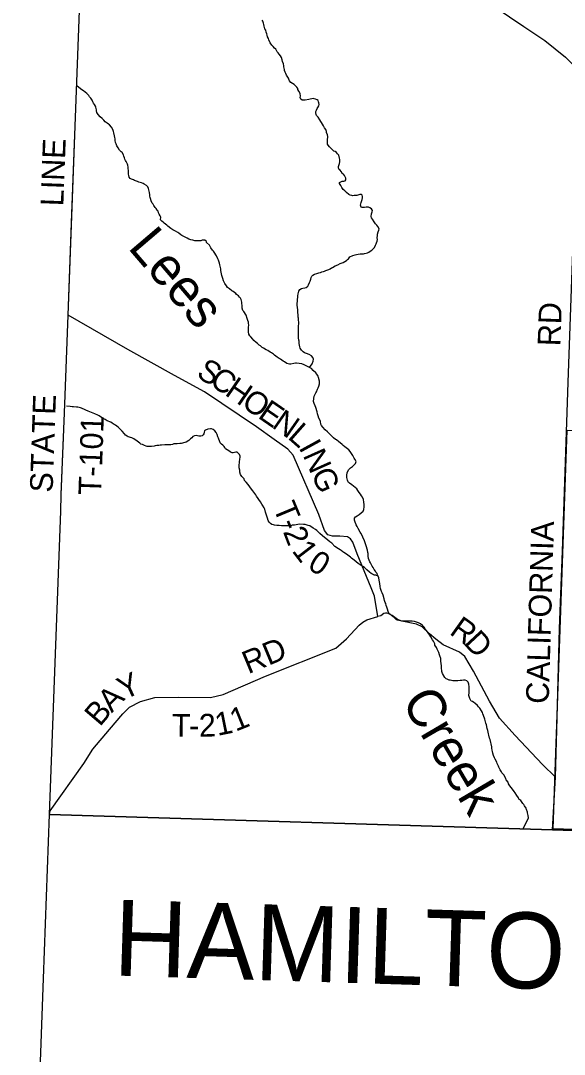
# Model space of a CAD drawing. Extents: x 1310247 to 1552180, y 377264 to 706493.
# Drawn here: x 1311930 to 1319086, y 480623 to 494239 of the extents above; entities that cross this region are included whole.
import ezdxf

# ---------------------------------------------------------------- set-up
doc = ezdxf.new("R2010")
doc.units = 0
for name, color, linetype in [('GM_X_Adjacent_County', 7, 'Continuous'), ('GM_X_Adjacent_County_Text', 7, 'Continuous'), ('GM_X_County', 7, 'Continuous'), ('GM_X_County_Road', 7, 'Continuous'), ('GM_X_County_Road_Text', 7, 'Continuous'), ('GM_X_Minor_River', 7, 'Continuous'), ('GM_X_Minor_River_Text', 7, 'Continuous'), ('GM_X_Section', 7, 'Continuous'), ('GM_X_Township', 7, 'Continuous'), ('GM_X_Township_Road', 7, 'Continuous'), ('GM_X_Township_Road_Text', 7, 'Continuous'), ('GM_X_Township_ROW', 7, 'Continuous')]:
    doc.layers.add(name, color=color, linetype=linetype)

msp = doc.modelspace()

# ---------------------------------------------------------------- linework, layer by layer
at = {"layer": 'GM_X_Adjacent_County'}
msp.add_lwpolyline([(1311930, 473340), (1312230, 481623), (1312308, 483784), (1318929, 483579), (1321046, 483514), (1321136, 483511), (1321869, 483488), (1322123, 483480), (1323707, 483431), (1325989, 483347), (1327303, 483322), (1327412, 483318), (1328130, 483294), (1328206, 483291), (1328343, 483287), (1331950, 483175), (1335615, 483058), (1337392, 483001)], dxfattribs=at)
at = {"layer": 'GM_X_County'}
msp.add_lwpolyline([(1328343, 483287), (1328206, 483291), (1328130, 483294), (1327412, 483318), (1327303, 483322), (1325989, 483347), (1323707, 483431), (1322123, 483480), (1321869, 483488), (1321136, 483511), (1321046, 483514), (1318929, 483579), (1312308, 483784), (1312457, 487779), (1312465, 487994), (1312505, 489074), (1312553, 490360), (1312646, 492848), (1312786, 496599), (1312857, 498496), (1312899, 499617), (1312903, 499725), (1313041, 503396)], dxfattribs=at)
at = {"layer": 'GM_X_County_Road'}
msp.add_lwpolyline([(1318929, 483579), (1318972, 484275), (1318990, 485056), (1319021, 486233), (1319060, 487253), (1319135, 489474), (1319260, 492921), (1319262, 493317), (1319276, 493433), (1319289, 493534), (1319284, 493629), (1319396, 496743), (1319475, 499388)], dxfattribs=at)
at = {"layer": 'GM_X_Minor_River'}
for points in [[(1315673, 493193), (1315634, 493194), (1315617, 493203), (1315611, 493227), (1315612, 493245), (1315607, 493279), (1315592, 493310), (1315580, 493332), (1315577, 493346), (1315563, 493361), (1315546, 493381), (1315528, 493398), (1315506, 493413), (1315485, 493425), (1315467, 493448), (1315460, 493468), (1315456, 493482), (1315445, 493497), (1315431, 493523), (1315420, 493542), (1315410, 493560), (1315401, 493582), (1315401, 493598), (1315394, 493629), (1315393, 493645), (1315389, 493669), (1315376, 493703), (1315371, 493721), (1315362, 493754), (1315348, 493776), (1315333, 493799), (1315321, 493815), (1315308, 493830), (1315289, 493862), (1315269, 493879), (1315254, 493897), (1315236, 493916), (1315213, 493949), (1315198, 493985), (1315190, 494006), (1315181, 494028), (1315176, 494046), (1315172, 494064), (1315163, 494087), (1315157, 494115), (1315144, 494133), (1315137, 494166), (1315129, 494188), (1315128, 494204), (1315119, 494232), (1315107, 494247)], [(1313283, 492470), (1313264, 492503), (1313251, 492513), (1313233, 492534), (1313212, 492562), (1313195, 492589), (1313185, 492615), (1313180, 492635), (1313174, 492660), (1313173, 492682), (1313170, 492700), (1313166, 492720), (1313155, 492761), (1313150, 492779), (1313143, 492807), (1313127, 492838), (1313098, 492865), (1313084, 492875), (1313067, 492890), (1313041, 492906), (1313024, 492929), (1313002, 492952), (1312975, 492973), (1312950, 493005), (1312932, 493028), (1312929, 493052), (1312927, 493066), (1312918, 493099), (1312913, 493113), (1312901, 493133), (1312890, 493152), (1312880, 493172), (1312869, 493194), (1312854, 493219), (1312838, 493237), (1312828, 493252), (1312801, 493279), (1312778, 493297), (1312756, 493314), (1312734, 493329), (1312717, 493341), (1312691, 493364), (1312675, 493375)], [(1316560, 491624), (1316547, 491643), (1316545, 491661), (1316548, 491693), (1316557, 491722), (1316560, 491740), (1316550, 491759), (1316528, 491773), (1316509, 491782), (1316493, 491783), (1316477, 491781), (1316454, 491780), (1316440, 491778), (1316426, 491779), (1316410, 491781), (1316405, 491809), (1316406, 491825), (1316414, 491843), (1316417, 491857), (1316423, 491883), (1316428, 491905), (1316430, 491923), (1316425, 491941), (1316411, 491949), (1316395, 491948), (1316355, 491937), (1316341, 491936), (1316318, 491934), (1316302, 491933), (1316288, 491935), (1316266, 491942), (1316251, 491950), (1316219, 491975), (1316196, 491996), (1316176, 492013), (1316165, 492029), (1316157, 492043), (1316144, 492068), (1316126, 492092), (1316127, 492106), (1316145, 492118), (1316163, 492123), (1316182, 492127), (1316202, 492130), (1316210, 492144), (1316211, 492164), (1316201, 492180), (1316192, 492199), (1316178, 492215), (1316164, 492226), (1316151, 492248), (1316132, 492273), (1316116, 492283), (1316112, 492299), (1316115, 492319), (1316122, 492343), (1316126, 492357), (1316131, 492381), (1316131, 492409), (1316128, 492427), (1316117, 492468), (1316102, 492484), (1316088, 492501), (1316070, 492515), (1316050, 492520), (1316019, 492555), (1315994, 492576), (1315978, 492598), (1315971, 492612), (1315967, 492635), (1315968, 492653), (1315970, 492667), (1315972, 492715), (1315968, 492735), (1315957, 492767), (1315956, 492781), (1315948, 492804), (1315931, 492828), (1315916, 492855), (1315889, 492898), (1315879, 492912), (1315870, 492932), (1315845, 492969), (1315825, 492990), (1315818, 493004), (1315814, 493026), (1315817, 493044), (1315823, 493060), (1315832, 493080), (1315840, 493094), (1315855, 493117), (1315860, 493135), (1315856, 493155), (1315851, 493172), (1315845, 493186), (1315831, 493198), (1315811, 493205), (1315795, 493209), (1315779, 493212), (1315725, 493201), (1315673, 493193)], [(1314841, 490530), (1314832, 490564), (1314822, 490583), (1314811, 490599), (1314799, 490616), (1314771, 490630), (1314764, 490645), (1314726, 490672), (1314711, 490682), (1314679, 490705), (1314654, 490726), (1314638, 490745), (1314617, 490779), (1314600, 490812), (1314589, 490842), (1314578, 490883), (1314575, 490903), (1314566, 490947), (1314563, 490972), (1314552, 491022), (1314547, 491046), (1314534, 491085), (1314526, 491103), (1314507, 491140), (1314477, 491189), (1314467, 491203), (1314455, 491218), (1314434, 491246), (1314415, 491283), (1314378, 491316), (1314374, 491332), (1314355, 491347), (1314335, 491349), (1314319, 491346), (1314300, 491340), (1314284, 491339), (1314246, 491338), (1314222, 491339), (1314196, 491346), (1314170, 491350), (1314144, 491361), (1314121, 491372), (1314053, 491408), (1314036, 491417), (1314014, 491439), (1313998, 491448), (1313969, 491467), (1313933, 491484), (1313906, 491503), (1313868, 491530), (1313853, 491544), (1313817, 491571), (1313804, 491584), (1313786, 491598), (1313772, 491615), (1313773, 491651), (1313764, 491667), (1313754, 491690), (1313745, 491708), (1313738, 491728), (1313728, 491745), (1313714, 491763), (1313701, 491778), (1313682, 491806), (1313676, 491820), (1313660, 491833), (1313647, 491865), (1313640, 491896), (1313636, 491910), (1313629, 491928), (1313629, 491946), (1313626, 491976), (1313623, 491994), (1313619, 492011), (1313614, 492029), (1313604, 492051), (1313587, 492070), (1313557, 492087), (1313543, 492095), (1313520, 492102), (1313486, 492113), (1313466, 492122), (1313428, 492135), (1313414, 492141), (1313389, 492152), (1313371, 492160), (1313359, 492177), (1313354, 492199), (1313350, 492219), (1313349, 492251), (1313350, 492267), (1313346, 492292), (1313343, 492308), (1313340, 492334), (1313334, 492350), (1313319, 492385), (1313311, 492399), (1313300, 492413), (1313296, 492431), (1313289, 492454), (1313283, 492470)], [(1315733, 489669), (1315769, 489720), (1315780, 489752), (1315784, 489780), (1315775, 489802), (1315758, 489823), (1315726, 489842), (1315692, 489855), (1315668, 489864), (1315647, 489878), (1315627, 489899), (1315610, 489923), (1315605, 489944), (1315598, 489986), (1315595, 490016), (1315593, 490030), (1315588, 490060), (1315585, 490105), (1315586, 490127), (1315585, 490155), (1315588, 490193), (1315590, 490273), (1315588, 490289), (1315587, 490319), (1315584, 490335), (1315581, 490370), (1315579, 490390), (1315577, 490436), (1315573, 490458), (1315570, 490496), (1315572, 490562), (1315577, 490600), (1315578, 490616), (1315583, 490642), (1315585, 490658), (1315592, 490676), (1315604, 490696), (1315625, 490709), (1315643, 490715), (1315671, 490718), (1315687, 490725), (1315708, 490741), (1315720, 490761), (1315733, 490790), (1315740, 490806), (1315749, 490832), (1315755, 490858), (1315764, 490874), (1315774, 490887), (1315797, 490901), (1315829, 490910), (1315855, 490917), (1315876, 490924), (1315896, 490930), (1315914, 490935), (1315930, 490941), (1315949, 490948), (1315985, 490963), (1316002, 490971), (1316020, 490982), (1316034, 490988), (1316069, 491011), (1316105, 491024), (1316134, 491041), (1316175, 491054), (1316197, 491067), (1316219, 491079), (1316232, 491092), (1316246, 491104), (1316263, 491126), (1316302, 491146), (1316332, 491156), (1316352, 491161), (1316374, 491164), (1316398, 491166), (1316417, 491169), (1316441, 491168), (1316457, 491170), (1316479, 491177), (1316495, 491183), (1316514, 491190), (1316532, 491202), (1316553, 491217), (1316571, 491233), (1316586, 491250), (1316600, 491280), (1316611, 491300), (1316614, 491314), (1316622, 491333), (1316625, 491357), (1316621, 491380), (1316626, 491410), (1316627, 491426), (1316634, 491457), (1316644, 491479), (1316647, 491499), (1316630, 491528), (1316618, 491546), (1316601, 491563), (1316585, 491589), (1316560, 491624)], [(1316344, 488431), (1316328, 488462), (1316321, 488478), (1316311, 488494), (1316304, 488511), (1316269, 488566), (1316250, 488584), (1316214, 488614), (1316199, 488624), (1316177, 488645), (1316163, 488657), (1316136, 488680), (1316120, 488693), (1316089, 488716), (1316073, 488724), (1316049, 488743), (1316022, 488770), (1315983, 488809), (1315968, 488824), (1315940, 488850), (1315909, 488885), (1315892, 488906), (1315882, 488922), (1315877, 488957), (1315871, 488973), (1315856, 489005), (1315845, 489034), (1315836, 489058), (1315831, 489088), (1315816, 489145), (1315807, 489165), (1315794, 489196), (1315786, 489222), (1315788, 489264), (1315794, 489292), (1315801, 489310), (1315814, 489338), (1315822, 489351), (1315835, 489385), (1315844, 489401), (1315854, 489425), (1315863, 489454), (1315864, 489475), (1315862, 489491), (1315852, 489537), (1315844, 489555), (1315829, 489582), (1315815, 489598), (1315782, 489633), (1315759, 489656), (1315733, 489669), (1315696, 489690), (1315662, 489707), (1315632, 489718), (1315598, 489725), (1315562, 489728), (1315548, 489729), (1315524, 489723), (1315488, 489716), (1315467, 489715), (1315449, 489718), (1315432, 489722), (1315404, 489745), (1315386, 489756), (1315349, 489779), (1315331, 489789), (1315306, 489806), (1315270, 489833), (1315256, 489844), (1315231, 489863), (1315215, 489871), (1315182, 489894), (1315162, 489903), (1315126, 489924), (1315111, 489934), (1315085, 489955), (1315071, 489964), (1315048, 489986), (1315032, 490001), (1315001, 490028), (1314985, 490044), (1314960, 490073), (1314948, 490088), (1314935, 490110), (1314928, 490142), (1314929, 490180), (1314931, 490196), (1314933, 490232), (1314931, 490249), (1314928, 490269), (1314922, 490289), (1314913, 490317), (1314898, 490358), (1314890, 490372), (1314877, 490395), (1314867, 490409), (1314856, 490423), (1314845, 490452), (1314846, 490488), (1314842, 490514), (1314841, 490530)], [(1314609, 488629), (1314592, 488646), (1314574, 488659), (1314558, 488679), (1314551, 488693), (1314532, 488740), (1314525, 488758), (1314518, 488789), (1314502, 488815), (1314485, 488838), (1314463, 488854), (1314441, 488861), (1314427, 488863), (1314393, 488858), (1314365, 488845), (1314350, 488834), (1314346, 488818), (1314339, 488798), (1314333, 488784), (1314318, 488770), (1314302, 488765), (1314274, 488768), (1314240, 488773), (1314216, 488769), (1314194, 488762), (1314181, 488744), (1314167, 488729), (1314144, 488707), (1314109, 488688), (1314091, 488681), (1314042, 488670), (1314024, 488669), (1313992, 488666), (1313964, 488665), (1313948, 488663), (1313928, 488656), (1313905, 488652), (1313883, 488651), (1313851, 488650), (1313827, 488651), (1313785, 488648), (1313765, 488647), (1313747, 488645), (1313723, 488642), (1313702, 488638), (1313688, 488633), (1313650, 488630), (1313594, 488628), (1313580, 488632), (1313558, 488641), (1313532, 488654), (1313512, 488662), (1313499, 488673), (1313481, 488687), (1313465, 488700), (1313418, 488731), (1313392, 488742), (1313347, 488759), (1313331, 488768), (1313311, 488780), (1313295, 488795), (1313264, 488832), (1313233, 488865), (1313218, 488878), (1313196, 488898), (1313176, 488913), (1313161, 488921), (1313133, 488938), (1313115, 488949), (1313068, 488970), (1313040, 488987), (1313006, 489004), (1312963, 489034), (1312945, 489042), (1312908, 489059), (1312884, 489068), (1312840, 489085), (1312820, 489094), (1312789, 489109), (1312763, 489122), (1312749, 489126), (1312731, 489135), (1312717, 489139), (1312683, 489146), (1312665, 489147), (1312627, 489154), (1312609, 489154), (1312583, 489157), (1312535, 489159)], [(1316635, 486922), (1316605, 486933), (1316589, 486935), (1316575, 486938), (1316560, 486946), (1316542, 486959), (1316522, 486974), (1316485, 487003), (1316454, 487034), (1316414, 487063), (1316399, 487072), (1316373, 487090), (1316346, 487109), (1316322, 487132), (1316285, 487161), (1316271, 487172), (1316238, 487199), (1316220, 487211), (1316185, 487234), (1316169, 487243), (1316149, 487260), (1316135, 487270), (1316114, 487283), (1316064, 487312), (1316026, 487355), (1315998, 487376), (1315949, 487416), (1315929, 487429), (1315902, 487451), (1315869, 487485), (1315828, 487524), (1315812, 487536), (1315780, 487555), (1315735, 487583), (1315715, 487589), (1315675, 487601), (1315655, 487603), (1315599, 487605), (1315557, 487598), (1315535, 487595), (1315504, 487592), (1315486, 487586), (1315444, 487583), (1315424, 487584), (1315384, 487583), (1315364, 487586), (1315332, 487587), (1315318, 487589), (1315300, 487590), (1315272, 487595), (1315256, 487599), (1315238, 487602), (1315218, 487614), (1315203, 487635), (1315189, 487657), (1315180, 487684), (1315174, 487698), (1315154, 487765), (1315143, 487803), (1315136, 487821), (1315113, 487856), (1315105, 487870), (1315086, 487899), (1315063, 487930), (1315055, 487946), (1315034, 487977), (1315024, 487993), (1315001, 488028), (1314988, 488044), (1314968, 488067), (1314947, 488100), (1314924, 488129), (1314897, 488159), (1314877, 488182), (1314872, 488204), (1314843, 488235), (1314825, 488260), (1314816, 488290), (1314817, 488320), (1314808, 488347), (1314808, 488363), (1314807, 488387), (1314810, 488413), (1314810, 488429), (1314813, 488461), (1314818, 488489), (1314818, 488503), (1314809, 488523), (1314795, 488540), (1314778, 488556), (1314760, 488555), (1314745, 488551), (1314729, 488548), (1314715, 488548), (1314701, 488550), (1314687, 488559), (1314672, 488573), (1314646, 488586), (1314628, 488601), (1314617, 488615), (1314609, 488629)], [(1317294, 486174), (1317273, 486207), (1317261, 486221), (1317246, 486246), (1317220, 486271), (1317191, 486294), (1317165, 486308), (1317128, 486322), (1317112, 486326), (1317082, 486329), (1317046, 486330), (1317011, 486329), (1316997, 486327), (1316971, 486330), (1316935, 486333), (1316909, 486338), (1316885, 486343), (1316872, 486353), (1316846, 486378), (1316813, 486403), (1316789, 486420), (1316776, 486436), (1316768, 486455), (1316757, 486485), (1316748, 486515), (1316740, 486536), (1316735, 486560), (1316727, 486574), (1316720, 486603), (1316713, 486621), (1316700, 486671), (1316687, 486702), (1316681, 486718), (1316672, 486744), (1316665, 486759), (1316661, 486787), (1316656, 486823), (1316650, 486867), (1316643, 486900), (1316635, 486922), (1316628, 486938), (1316622, 486955), (1316607, 486973), (1316599, 486987), (1316583, 487008), (1316568, 487034), (1316555, 487053), (1316536, 487098), (1316528, 487112), (1316517, 487132), (1316509, 487156), (1316506, 487187), (1316503, 487219), (1316500, 487233), (1316494, 487263), (1316491, 487279), (1316482, 487310), (1316469, 487346), (1316458, 487385), (1316435, 487434), (1316428, 487450), (1316409, 487486), (1316399, 487503), (1316372, 487548), (1316361, 487574), (1316348, 487597), (1316342, 487613), (1316333, 487633), (1316325, 487661), (1316324, 487684), (1316339, 487705), (1316359, 487717), (1316386, 487732), (1316414, 487755), (1316437, 487778), (1316448, 487798), (1316451, 487834), (1316452, 487866), (1316449, 487898), (1316441, 487931), (1316430, 487961), (1316417, 487982), (1316405, 488000), (1316386, 488023), (1316369, 488051), (1316353, 488070), (1316312, 488109), (1316289, 488126), (1316259, 488145), (1316245, 488157), (1316236, 488174), (1316230, 488188), (1316223, 488220), (1316222, 488252), (1316227, 488282), (1316246, 488322), (1316271, 488347), (1316298, 488366), (1316320, 488388), (1316337, 488405), (1316344, 488431)], [(1318543, 483593), (1318615, 483738), (1318611, 483770), (1318602, 483804), (1318603, 483814), (1318590, 483849), (1318582, 483865), (1318563, 483898), (1318553, 483916), (1318540, 483928), (1318515, 483965), (1318489, 483986), (1318484, 484002), (1318462, 484031), (1318437, 484068), (1318426, 484084), (1318405, 484117), (1318368, 484162), (1318353, 484187), (1318349, 484207), (1318322, 484238), (1318316, 484256), (1318288, 484307), (1318264, 484330), (1318261, 484346), (1318243, 484371), (1318226, 484405), (1318219, 484419), (1318204, 484454), (1318196, 484472), (1318177, 484513), (1318168, 484529), (1318153, 484560), (1318143, 484590), (1318140, 484614), (1318138, 484628), (1318133, 484657), (1318130, 484675), (1318123, 484715), (1318117, 484731), (1318108, 484770), (1318103, 484788), (1318094, 484826), (1318089, 484847), (1318078, 484891), (1318072, 484913), (1318060, 484962), (1318054, 484986), (1318042, 485037), (1318021, 485087), (1318012, 485110), (1318008, 485126), (1317995, 485146), (1317976, 485181), (1317958, 485199), (1317943, 485220), (1317908, 485249), (1317894, 485258), (1317876, 485270), (1317862, 485275), (1317853, 485293), (1317841, 485309), (1317828, 485352), (1317833, 485388), (1317835, 485432), (1317833, 485464), (1317830, 485500), (1317819, 485527), (1317804, 485541), (1317782, 485550), (1317758, 485551), (1317735, 485547), (1317713, 485546), (1317685, 485543), (1317653, 485542), (1317619, 485543), (1317585, 485550), (1317571, 485554), (1317545, 485565), (1317531, 485571), (1317512, 485588), (1317483, 485641), (1317476, 485667), (1317469, 485718), (1317468, 485736), (1317465, 485774), (1317462, 485796), (1317459, 485836), (1317446, 485873), (1317444, 485887), (1317433, 485915), (1317425, 485932), (1317412, 485962), (1317403, 485980), (1317382, 486013), (1317380, 486029), (1317363, 486064), (1317352, 486082), (1317329, 486123), (1317315, 486143), (1317294, 486174)]]:
    msp.add_lwpolyline(points, dxfattribs=at)
at = {"layer": 'GM_X_Section'}
msp.add_lwpolyline([(1319122, 488844), (1324323, 488687), (1324202, 483425), (1322591, 483474), (1318939, 483592)], close=True, dxfattribs=at)
at = {"layer": 'GM_X_Township'}
msp.add_lwpolyline([(1328343, 483287), (1328206, 483291), (1328130, 483294), (1327412, 483318), (1327303, 483322), (1325989, 483347), (1323707, 483431), (1322123, 483480), (1321869, 483488), (1321136, 483511), (1321046, 483514), (1318929, 483579), (1312308, 483784), (1312457, 487779), (1312465, 487994), (1312505, 489074), (1312553, 490360), (1312646, 492848), (1312786, 496599), (1312857, 498496), (1312899, 499617), (1312903, 499725), (1313041, 503396)], dxfattribs=at)
at = {"layer": 'GM_X_Township_Road'}
for points in [[(1312603, 491693), (1312646, 492848), (1312786, 496599), (1312857, 498496), (1312899, 499617)], [(1312786, 496599), (1313653, 496382), (1314753, 496117), (1315498, 495909), (1316028, 495745), (1316151, 495699), (1316259, 495627), (1316406, 495511), (1316769, 495331), (1316905, 495263), (1317082, 495218), (1317191, 495171), (1317366, 495027), (1317565, 494900), (1317751, 494797), (1317812, 494746), (1317917, 494615), (1318048, 494491), (1318177, 494416), (1318552, 494164), (1318828, 493976), (1319100, 493759), (1319187, 493674), (1319284, 493629)], [(1312553, 490360), (1312603, 491693)], [(1312505, 489075), (1312553, 490360)], [(1316632, 486390), (1316587, 486658), (1316544, 486766), (1316359, 487218), (1316304, 487368), (1316270, 487415), (1316232, 487438), (1316133, 487450), (1316033, 487447), (1315974, 487468), (1315930, 487525), (1315853, 487735), (1315515, 488516), (1315448, 488594), (1315266, 488721), (1315033, 488888), (1314348, 489348), (1313956, 489565), (1313339, 489906), (1312553, 490360)], [(1312465, 487997), (1312505, 489074), (1312505, 489075)], [(1312308, 483784), (1312320, 483831), (1312762, 484455), (1312882, 484644), (1313099, 484904), (1313273, 485107), (1313361, 485198), (1313508, 485272), (1313696, 485324), (1314006, 485328), (1314428, 485322), (1314596, 485361), (1315153, 485604), (1316079, 485973), (1316219, 486096), (1316387, 486276), (1316432, 486318), (1316487, 486347), (1316632, 486390)], [(1318972, 484275), (1318797, 484442), (1318441, 484822), (1318234, 485052), (1318103, 485274), (1317889, 485669), (1317775, 485863), (1317707, 485922), (1317492, 486019), (1317393, 486090), (1317310, 486160), (1317217, 486253), (1317139, 486290), (1316948, 486328), (1316892, 486351), (1316819, 486402), (1316769, 486432), (1316749, 486435), (1316733, 486436), (1316709, 486428), (1316669, 486401), (1316632, 486390)]]:
    msp.add_lwpolyline(points, dxfattribs=at)
at = {"layer": 'GM_X_Township_ROW'}
msp.add_lwpolyline([(1312308, 483784), (1312457, 487779), (1312465, 487994), (1312465, 487997)], dxfattribs=at)

# ---------------------------------------------------------------- texts
at = {"layer": 'GM_X_Adjacent_County_Text'}
msp.add_text('HAMILTON COUNTY', height=1000, rotation=358.2048, dxfattribs=at).set_placement((1313143, 481662))
at = {"layer": 'GM_X_County_Road_Text'}
for s, rotation, p in [('RD', 88.025, (1319034, 489947)), ('CALIFORNIA', 88.2987, (1318880, 485237))]:
    msp.add_text(s, height=300, rotation=rotation, dxfattribs=at).set_placement(p)
at = {"layer": 'GM_X_Minor_River_Text'}
for s, height, rotation, p in [('Lees', 500, 310.4592, (1313330, 491249)), ('Creek', 500.1, 300.4512, (1316935, 485274))]:
    msp.add_text(s, height=height, rotation=rotation, dxfattribs=at).set_placement(p)
at = {"layer": 'GM_X_Township_Road_Text'}
for s, rotation, p in [('LINE', 87.89, (1312491, 491791)), ('S', 329.1586, (1314229, 489553)), ('C', 326.355, (1314400, 489451)), ('H', 325.4768, (1314604, 489316)), ('O', 325.4573, (1314821, 489166)), ('STATE', 88.0098, (1312350, 488020)), ('E', 325.4586, (1315039, 489016)), ('N', 325.2133, (1315223, 488889)), ('T-101', 88.0347, (1312989, 487985)), ('L', 318.5869, (1315433, 488744)), ('I', 298.7561, (1315584, 488617)), ('N', 294.0691, (1315640, 488515)), ('G', 293.5268, (1315748, 488275)), ('T', 292.6003, (1315248, 487828)), ('-', 291.9421, (1315334, 487622)), ('2', 290.9194, (1315380, 487509)), ('1', 307.4909, (1315492, 487254)), ('0', 328.0759, (1315691, 487029)), ('R', 324.4725, (1317561, 486167)), ('RD', 22.6224, (1314925, 485629)), ('D', 312.9611, (1317750, 486035)), ('Y', 24.5057, (1313288, 485286)), ('A', 45.7235, (1313128, 485114)), ('B', 49.5635, (1312972, 484930)), ('1', 11.497, (1314521, 484817)), ('1', 22.03, (1314759, 484871)), ('T', 359.5393, (1313920, 484807)), ('2', 1.6376, (1314280, 484805)), ('-', 359.9463, (1314147, 484805))]:
    msp.add_text(s, height=300, rotation=rotation, dxfattribs=at).set_placement(p)

doc.saveas('drawing.dxf')
